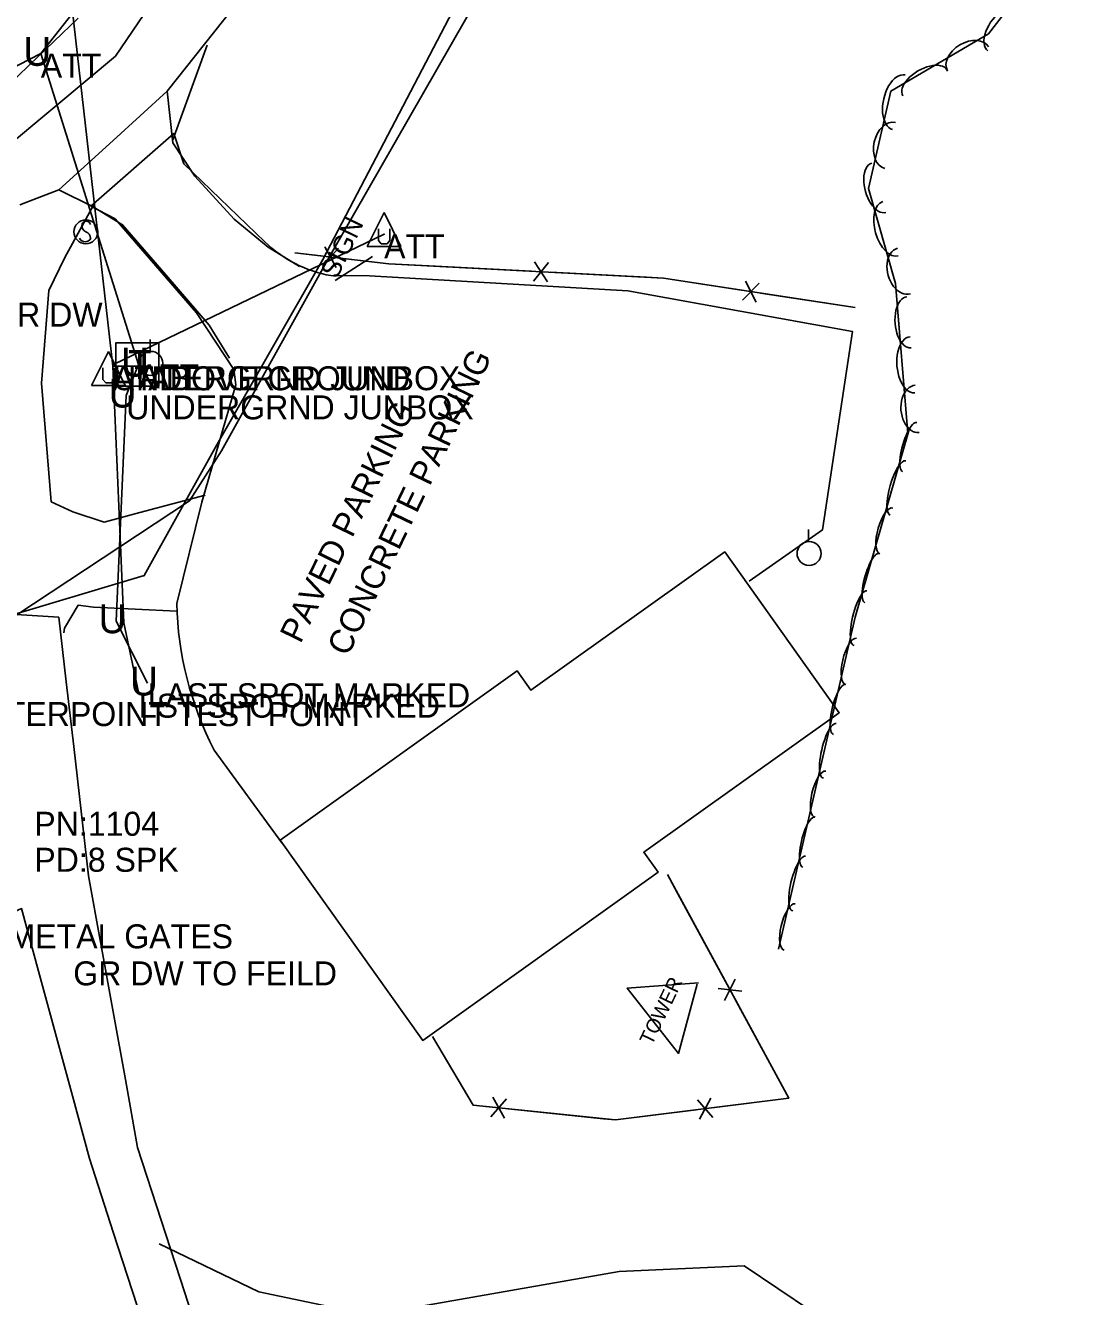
# Model space of a CAD drawing. Extents: x 978516 to 993312, y 1836504 to 1846212.
# Drawn here: x 982234.1 to 982451.4, y 1842204.3 to 1842469.1 of the extents above; entities that cross this region are included whole.
import ezdxf

# ---------------------------------------------------------------- set-up
doc = ezdxf.new("R2010")
doc.units = 0
for name, color, linetype in [('Default', 7, 'Continuous'), ('R_Proposed Road', 7, 'Continuous'), ('S_BUILDING', 7, 'Continuous'), ('S_DRIVEWAY', 7, 'Continuous'), ('S_EDGE_PAVEMENT', 7, 'Continuous'), ('S_FENCE', 7, 'Continuous'), ('S_FIBER_OPTIC_CABLE', 7, 'Continuous'), ('S_FIBER_OPTIC_CABLE_ANNOT', 7, 'Continuous'), ('S_GAS_UTILITIES', 7, 'Continuous'), ('S_GATE_ANNOT', 7, 'Continuous'), ('S_MISC_BOUNDARY', 7, 'Continuous'), ('S_MISC_STRUCTURES', 7, 'Continuous'), ('S_MISC_STRUCTURES_ANNOT', 7, 'Continuous'), ('S_PARKING', 7, 'Continuous'), ('S_PARKING_ANNOT', 7, 'Continuous'), ('S_PAVEMENT_CROWN', 7, 'Continuous'), ('S_SECONDARY_CTL_ANNOT', 7, 'Continuous'), ('S_SIGN', 7, 'Continuous'), ('S_SIGN_ANNOT', 7, 'Continuous'), ('S_SURVEY_TEXT_ANNOT', 7, 'Continuous'), ('S_TELEPHONE_UTILITIES', 7, 'Continuous'), ('S_TREE', 7, 'Continuous'), ('S_UNDERGROUND_CABLE', 7, 'Continuous'), ('S_UNDERGROUND_CABLE_ANNOT', 7, 'Continuous'), ('S_UTILITY_POLE', 7, 'Continuous'), ('S_UTILITY_POLE_ANNOT', 7, 'Continuous'), ('S_UTL_PT_SYM', 7, 'Continuous'), ('S_WATER_UTILITIES', 7, 'Continuous')]:
    doc.layers.add(name, color=color, linetype=linetype)

msp = doc.modelspace()

# ---------------------------------------------------------------- linework, layer by layer
at = {"layer": 'R_Proposed Road'}
for radius, start, end in [(565.17, 283.2783, 3.7353), (568.17, 283.2783, 3.7353), (573.17, 283.27832, 3.73532), (526.17, 283.2783, 3.7353), (527.67, 283.2783, 3.7353), (563.67, 283.2783, 3.7353), (518.17, 283.2783, 3.7353), (523.17, 283.2783, 3.7353)]:
    msp.add_arc((982120.82, 1842426.69), radius, start, end, dxfattribs=at)
at = {"layer": 'S_BUILDING'}
msp.add_lwpolyline([(982287.23, 1842299.31), (982336.67, 1842334.58), (982339.53, 1842330.57), (982379.92, 1842359.37), (982403.8, 1842325.88), (982363.06, 1842296.82), (982366.05, 1842292.64), (982316.96, 1842257.63)], close=True, dxfattribs=at)
at = {"layer": 'S_DRIVEWAY'}
for points in [[(982291.31, 1842418.84), (982284.75, 1842422.85), (982277.66, 1842428.73), (982269.47, 1842437.65), (982264.9, 1842444.63), (982263.71, 1842455.36)], [(982241.11, 1842434.82), (982248.27, 1842431.29), (982254.39, 1842427.55), (982263.41, 1842417.1), (982272.43, 1842406.65), (982276.72, 1842399.74)], [(982303.62, 1842110.07), (982297.01, 1842126.25), (982290.4, 1842142.44), (982283.79, 1842158.62), (982277.17, 1842174.81), (982272.27, 1842189.93), (982267.36, 1842205.05), (982262.45, 1842220.17), (982257.54, 1842235.29), (982254.98, 1842249.45), (982252.43, 1842263.6), (982249.87, 1842277.76), (982247.32, 1842291.91), (982245.76, 1842305.38), (982244.21, 1842318.85), (982242.65, 1842332.32), (982241.1, 1842345.79), (982229.97, 1842346.52)], [(982289.27, 1842106.42), (982283.78, 1842122.74), (982278.3, 1842139.05), (982272.81, 1842155.37), (982267.32, 1842171.69), (982262.37, 1842187.02), (982257.41, 1842202.36), (982252.45, 1842217.7), (982247.49, 1842233.03), (982243.95, 1842246.04), (982240.41, 1842259.05), (982236.87, 1842272.07), (982233.33, 1842285.08), (982220.19, 1842279.12), (982207.06, 1842273.16), (982193.92, 1842267.2), (982180.78, 1842261.24), (982169.21, 1842255.99), (982157.63, 1842250.74), (982140.45, 1842241.43), (982123.26, 1842232.13), (982108.25, 1842217.07), (982093.25, 1842202.02)]]:
    msp.add_lwpolyline(points, dxfattribs=at)
at = {"layer": 'S_EDGE_PAVEMENT'}
for points in [[(982232.95, 1842431.69), (982241.11, 1842434.82), (982252.41, 1842445.09), (982263.71, 1842455.36), (982271.49, 1842465.17), (982279.26, 1842474.99)], [(981896.33, 1842319.08), (981906.24, 1842328.92), (981916.47, 1842337.56), (981926.69, 1842346.2), (981946.37, 1842360.44), (981958.68, 1842368.48), (981970.98, 1842376.51), (981983.45, 1842383.08), (981995.91, 1842389.64), (982008.72, 1842395.66), (982021.53, 1842401.69), (982036.96, 1842406.47), (982052.4, 1842411.25), (982071.6, 1842416.64), (982090.8, 1842422.03), (982112.26, 1842426.05), (982133.72, 1842430.06), (982152.66, 1842432.27), (982171.61, 1842434.48), (982188.62, 1842438.36), (982205.62, 1842442.23), (982224.82, 1842451.09), (982234.99, 1842460.83), (982245.17, 1842470.57)]]:
    msp.add_lwpolyline(points, dxfattribs=at)
at = {"layer": 'S_FENCE'}
for p, q in [((982299.41, 1842422.64), (982296.09, 1842418.98)), ((982298.93, 1842418.65), (982296.56, 1842422.97)), ((982343.16, 1842419.68), (982340.09, 1842415.81)), ((982342.95, 1842415.66), (982340.3, 1842419.83)), ((982386.48, 1842411.42), (982384.27, 1842415.82)), ((982387.11, 1842415.39), (982383.65, 1842411.85)), ((982379.9, 1842265.93), (982382.12, 1842270.4)), ((982383.48, 1842267.9), (982378.54, 1842268.43)), ((982331.19, 1842241.7), (982334.44, 1842245.47)), ((982331.59, 1842245.77), (982334.03, 1842241.4)), ((982374.27, 1842245.25), (982377.45, 1842241.54)), ((982374.7, 1842241.19), (982377.03, 1842245.6))]:
    msp.add_line(p, q, dxfattribs=at)
for points in [[(982295.76, 1842421.04), (982290.29, 1842421.68)], [(982407.12, 1842410.29), (982367.19, 1842416.41), (982309.88, 1842419.41), (982290.29, 1842421.68)], [(982319.65, 1842418.9), (982309.88, 1842419.41), (982299.73, 1842420.58)], [(982339.63, 1842417.85), (982319.65, 1842418.9)], [(982363.6, 1842416.59), (982343.62, 1842417.64)], [(982383.4, 1842413.92), (982367.19, 1842416.41), (982363.6, 1842416.59)], [(982407.12, 1842410.29), (982387.36, 1842413.32)], [(982319.03, 1842258.46), (982327.47, 1842244.14), (982357.16, 1842241.05), (982393.29, 1842245.58), (982367.97, 1842292.15)], [(982370.56, 1842287.38), (982367.97, 1842292.15)], [(982380.06, 1842269.91), (982370.56, 1842287.38)], [(982391.46, 1842248.95), (982381.96, 1842266.42)], [(982319.03, 1842258.46), (982327.47, 1842244.14), (982330.83, 1842243.79)], [(982377.78, 1842243.64), (982393.29, 1842245.58), (982391.46, 1842248.95)], [(982334.8, 1842243.38), (982354.65, 1842241.31)], [(982354.65, 1842241.31), (982357.16, 1842241.05), (982373.94, 1842243.16)]]:
    msp.add_lwpolyline(points, dxfattribs=at)
at = {"layer": 'S_FIBER_OPTIC_CABLE'}
for p, q in [((982242.92, 1842481.09), (982252.37, 1842398.07)), ((982252.63, 1842398.47), (982308.92, 1842425.55)), ((982252.37, 1842398.07), (982254.68, 1842344.58)), ((982252.37, 1842398.07), (982259.75, 1842398.05)), ((982254.68, 1842344.58), (982257.79, 1842329.85))]:
    msp.add_line(p, q, dxfattribs=at)
at = {"layer": 'S_GAS_UTILITIES'}
for p, q in [((982369.88, 1842547.06), (982296.84, 1842419.66)), ((982296.84, 1842419.66), (982275.02, 1842380.44)), ((982275.02, 1842380.44), (982268.37, 1842370.03)), ((982268.37, 1842370.03), (982228.63, 1842343.88))]:
    msp.add_line(p, q, dxfattribs=at)
at = {"layer": 'S_MISC_BOUNDARY'}
msp.add_lwpolyline([(982408, 1842062.2), (982400.26, 1842115.97), (982398, 1842201.21), (982384.01, 1842210.68), (982357.9, 1842209.45), (982306.01, 1842200.38), (982282.84, 1842205.27), (982262.05, 1842215.27)], dxfattribs=at)
at = {"layer": 'S_MISC_STRUCTURES'}
msp.add_lwpolyline([(982374.44, 1842269.58), (982359.58, 1842268.49), (982370.31, 1842254.92), (982374.16, 1842269.36)], dxfattribs=at)
at = {"layer": 'S_PARKING'}
for points in [[(982272.06, 1842464.93), (982264.89, 1842445.22)], [(982284.09, 1842423.98), (982267.19, 1842440.23), (982265.09, 1842446.54), (982247.75, 1842431.42), (982252.83, 1842428.78), (982269.84, 1842409.2), (982277.6, 1842397.42), (982277.98, 1842394.18), (982270.94, 1842369.75), (982265.68, 1842348.66)], [(982248.37, 1842431.59), (982242.36, 1842420.71), (982239.04, 1842413.81), (982237.5, 1842394.57), (982239.54, 1842369.85), (982244.01, 1842367.71), (982250.53, 1842365.56), (982257.99, 1842367.6), (982271.64, 1842371.19)], [(982385, 1842353.28), (982400.29, 1842363.98), (982406.53, 1842405.32), (982359.71, 1842413.74), (982305.87, 1842416.9), (982297.82, 1842416.95)], [(982265.71, 1842347.03), (982248.34, 1842347.86), (982245.16, 1842348.31), (982242.32, 1842343.52), (982242.18, 1842342.5)], [(982273.5, 1842318.09), (982287.63, 1842298.81)]]:
    msp.add_lwpolyline(points, dxfattribs=at)
for centre, major_axis, ratio, start_param, end_param in [((982301.82, 1842440.91), (24.21, -7.46), 0.958362, 4.220742, 4.840558), ((982334.25, 1842350.16), (7.95, -68.99), 0.987515, 4.620675, 5.079196)]:
    msp.add_ellipse(centre, major_axis=major_axis, ratio=ratio, start_param=start_param, end_param=end_param, dxfattribs=at)
at = {"layer": 'S_PAVEMENT_CROWN'}
msp.add_lwpolyline([(982228.48, 1842442.3), (982240.72, 1842452.48), (982252.96, 1842462.67), (982266.06, 1842482.04)], dxfattribs=at)
at = {"layer": 'S_SIGN'}
msp.add_lwpolyline([(982298.72, 1842415.96), (982306.53, 1842420.91)], dxfattribs=at)
msp.add_circle((982246.74, 1842426.07), 2.49, dxfattribs=at)
for centre, radius, start, end in [((982247.43, 1842427.4), 1.5, 167.1196, 241.9813), ((982246.82, 1842427.34), 0.95, 16.5258, 156.8957), ((982246.59, 1842425.25), 1.28, 204.641, 335.359), ((982246.33, 1842424.73), 1.4, 358.6529, 73.7063)]:
    msp.add_arc(centre, radius, start, end, dxfattribs=at)
at = {"layer": 'S_TELEPHONE_UTILITIES'}
msp.add_lwpolyline([(982252.99, 1842393.92), (982252.99, 1842402.92), (982261.99, 1842402.92), (982261.99, 1842393.92)], close=True, dxfattribs=at)
at = {"layer": 'S_TREE'}
for points in [[(982418.09, 1842384.04), (982415.54, 1842415.3), (982409.89, 1842435.09), (982414.58, 1842455.38), (982434.89, 1842467.34), (982441.62, 1842475.99), (982460.5, 1842478.49), (982478.83, 1842477.72), (982495.31, 1842490.64), (982505.01, 1842500.72), (982522.69, 1842535.08), (982538.68, 1842548.92), (982553.17, 1842539.7), (982563.88, 1842520.52), (982573.46, 1842505.65), (982583.33, 1842488.7), (982594.21, 1842474.58), (982608.32, 1842467.31), (982624.78, 1842470.47), (982643.08, 1842474.77), (982654.04, 1842474.13), (982665.31, 1842463.88), (982684.43, 1842452.69)], [(982391.12, 1842276.62), (982407.15, 1842345.78), (982418.39, 1842384.91)]]:
    msp.add_lwpolyline(points, dxfattribs=at)
for centre, major_axis, ratio, start_param, end_param in [((982438.33, 1842468.32), (-3.54, -4.57), 0.558153, 3.136924, 6.278517), ((982430.65, 1842462.08), (-4.26, -2.52), 0.685693, 3.139418, 6.28101), ((982421.65, 1842457.09), (-4.6, -2.71), 0.541001, 3.140307, 6.2819), ((982416.22, 1842453.07), (-1.3, -5.67), 0.554693, 3.138955, 6.280548), ((982414.41, 1842444.07), (-1.09, -4.79), 0.691054, 3.137239, 6.278831), ((982412.06, 1842435.24), (1.47, -5.14), 0.540912, 3.141367, 6.28296), ((982414.49, 1842426.71), (1.61, -5.64), 0.550296, 3.14136, 6.282952), ((982417.28, 1842417.89), (1.36, -4.76), 0.68558, 3.141211, 6.282804), ((982418.33, 1842407.21), (0.43, -5.33), 0.540791, 3.141287, 6.28288), ((982419.05, 1842398.37), (0.48, -5.85), 0.550173, 3.141277, 6.28287), ((982420.06, 1842389.17), (0.4, -4.94), 0.685427, 3.141076, 6.282669), ((982418.48, 1842381.22), (-1.46, -5.14), 0.281916, 3.128403, 6.269996), ((982416.03, 1842372.7), (-1.6, -5.65), 0.286805, 3.128134, 6.269726), ((982413.61, 1842363.76), (-1.34, -4.77), 0.357275, 3.123953, 6.265545), ((982410.63, 1842353.91), (-1.46, -5.14), 0.281916, 3.128403, 6.269996), ((982408.24, 1842345.59), (-1.37, -5.7), 0.287407, 3.171665, 6.313258), ((982406.29, 1842336.57), (-1.19, -4.81), 0.357875, 3.181009, 6.322601), ((982403.83, 1842326.57), (-1.25, -5.19), 0.282514, 3.171063, 6.312656), ((982401.83, 1842317.94), (-1.37, -5.7), 0.287407, 3.171665, 6.313258), ((982399.88, 1842308.92), (-1.19, -4.81), 0.357875, 3.181009, 6.322601), ((982397.42, 1842298.92), (-1.25, -5.19), 0.282514, 3.171063, 6.312656), ((982395.42, 1842290.29), (-1.37, -5.7), 0.287407, 3.171665, 6.313258), ((982393.47, 1842281.27), (-1.19, -4.81), 0.357875, 3.181009, 6.322601)]:
    msp.add_ellipse(centre, major_axis=major_axis, ratio=ratio, start_param=start_param, end_param=end_param, dxfattribs=at)
at = {"layer": 'S_UNDERGROUND_CABLE'}
for p, q in [((982249.39, 1842478.52), (982237.35, 1842463.2)), ((982237.35, 1842463.2), (982199.02, 1842443.62)), ((982237.35, 1842463.2), (982257.72, 1842398.44)), ((982308.92, 1842430.09), (982305.4, 1842423)), ((982308.92, 1842430.09), (982312.41, 1842423)), ((982307.72, 1842424.24), (982307.72, 1842426.68)), ((982310.08, 1842426.68), (982310.08, 1842424.24)), ((982308.34, 1842423.58), (982307.72, 1842424.24)), ((982310.08, 1842424.24), (982309.54, 1842423.58)), ((982305.4, 1842423), (982312.41, 1842423)), ((982309.54, 1842423.58), (982308.34, 1842423.58)), ((982251.47, 1842401.12), (982247.95, 1842394.03)), ((982251.47, 1842401.12), (982254.96, 1842394.03)), ((982250.27, 1842395.27), (982250.27, 1842397.71)), ((982252.64, 1842397.71), (982252.64, 1842395.27)), ((982257.72, 1842398.44), (982255.15, 1842392)), ((982250.89, 1842394.61), (982250.27, 1842395.27)), ((982252.09, 1842394.61), (982250.89, 1842394.61)), ((982252.64, 1842395.27), (982252.09, 1842394.61)), ((982247.95, 1842394.03), (982254.96, 1842394.03)), ((982255.15, 1842392), (982253.03, 1842344.98)), ((982253.03, 1842344.98), (982259.61, 1842332.02))]:
    msp.add_line(p, q, dxfattribs=at)
at = {"layer": 'S_UTILITY_POLE'}
for p, q in [((982260.13, 1842401.18), (982260.13, 1842403.66)), ((982397.36, 1842361.58), (982397.36, 1842364.06))]:
    msp.add_line(p, q, dxfattribs=at)
for centre in [(982260.27, 1842398.66), (982397.51, 1842359.06)]:
    msp.add_circle(centre, 2.5, dxfattribs=at)
at = {"layer": 'S_UTL_PT_SYM'}
for points in [[(982308.92, 1842425.55), (982308.92, 1842425.6), (982308.92, 1842425.55), (982308.87, 1842425.55), (982308.92, 1842425.55), (982308.92, 1842425.51), (982308.92, 1842425.55), (982308.97, 1842425.55)], [(982296.15, 1842420.28), (982296.15, 1842420.33), (982296.15, 1842420.28), (982296.1, 1842420.28), (982296.15, 1842420.28), (982296.15, 1842420.23), (982296.15, 1842420.28), (982296.2, 1842420.28)], [(982296.84, 1842419.66), (982296.84, 1842419.71), (982296.84, 1842419.66), (982296.79, 1842419.66), (982296.84, 1842419.66), (982296.84, 1842419.61), (982296.84, 1842419.66), (982296.89, 1842419.66)], [(982252.37, 1842398.07), (982252.37, 1842398.12), (982252.37, 1842398.07), (982252.32, 1842398.07), (982252.37, 1842398.07), (982252.37, 1842398.02), (982252.37, 1842398.07), (982252.42, 1842398.07)], [(982252.37, 1842398.07), (982252.37, 1842398.12), (982252.37, 1842398.07), (982252.32, 1842398.07), (982252.37, 1842398.07), (982252.37, 1842398.02), (982252.37, 1842398.07), (982252.42, 1842398.07)], [(982252.63, 1842398.47), (982252.63, 1842398.52), (982252.63, 1842398.47), (982252.58, 1842398.47), (982252.63, 1842398.47), (982252.63, 1842398.42), (982252.63, 1842398.47), (982252.68, 1842398.47)], [(982259.75, 1842398.05), (982259.75, 1842398.1), (982259.75, 1842398.05), (982259.7, 1842398.05), (982259.75, 1842398.05), (982259.75, 1842398), (982259.75, 1842398.05), (982259.8, 1842398.05)], [(982274.08, 1842381.7), (982274.08, 1842381.75), (982274.08, 1842381.7), (982274.03, 1842381.7), (982274.08, 1842381.7), (982274.08, 1842381.65), (982274.08, 1842381.7), (982274.13, 1842381.7)], [(982275.02, 1842380.44), (982275.02, 1842380.49), (982275.02, 1842380.44), (982274.97, 1842380.44), (982275.02, 1842380.44), (982275.02, 1842380.39), (982275.02, 1842380.44), (982275.07, 1842380.44)], [(982268.37, 1842370.03), (982268.37, 1842370.08), (982268.37, 1842370.03), (982268.32, 1842370.03), (982268.37, 1842370.03), (982268.37, 1842369.98), (982268.37, 1842370.03), (982268.42, 1842370.03)], [(982258.89, 1842354.45), (982258.89, 1842354.5), (982258.89, 1842354.45), (982258.84, 1842354.45), (982258.89, 1842354.45), (982258.89, 1842354.4), (982258.89, 1842354.45), (982258.94, 1842354.45)], [(982254.68, 1842344.58), (982254.68, 1842344.63), (982254.68, 1842344.58), (982254.63, 1842344.58), (982254.68, 1842344.58), (982254.68, 1842344.53), (982254.68, 1842344.58), (982254.73, 1842344.58)], [(982257.79, 1842329.85), (982257.79, 1842329.9), (982257.79, 1842329.85), (982257.74, 1842329.85), (982257.79, 1842329.85), (982257.79, 1842329.8), (982257.79, 1842329.85), (982257.84, 1842329.85)]]:
    msp.add_lwpolyline(points, dxfattribs=at)
at = {"layer": 'S_WATER_UTILITIES'}
for p, q in [((982336.29, 1842497.04), (982296.15, 1842420.28)), ((982296.15, 1842420.28), (982274.08, 1842381.7)), ((982274.08, 1842381.7), (982258.89, 1842354.45)), ((982258.89, 1842354.45), (982228.22, 1842345.29))]:
    msp.add_line(p, q, dxfattribs=at)

# ---------------------------------------------------------------- texts
at = {"layer": 'Default'}
for p in [(982233.72, 1842460.65), (982233.72, 1842460.65), (982254.09, 1842395.9), (982251.52, 1842389.46), (982249.4, 1842342.44), (982255.98, 1842329.47)]:
    msp.add_text('U', height=6, dxfattribs=at).set_placement(p)
at = {"layer": 'S_FIBER_OPTIC_CABLE_ANNOT'}
for s, p in [('ATT', (982252.37, 1842393.07)), ('ABOVE GROUND', (982259.75, 1842393.05)), ('LST SPOT MARKED', (982257.79, 1842324.85))]:
    msp.add_text(s, height=5, dxfattribs=at).set_placement(p)
at = {"layer": 'S_GATE_ANNOT'}
msp.add_text('2 12FT METAL GATES', height=5, dxfattribs=at).set_placement((982207.57, 1842276.8))
at = {"layer": 'S_MISC_STRUCTURES_ANNOT'}
for p in [(982252.37, 1842393.07), (982255.15, 1842387)]:
    msp.add_text('UNDERGRND JUNBOX', height=5, dxfattribs=at).set_placement(p)
msp.add_text('TOWER', height=3, rotation=64.3321, dxfattribs=at).set_placement((982364.75, 1842256.43))
at = {"layer": 'S_PARKING_ANNOT'}
for s, rotation, p in [('CONCRETE PARKING', 64.3321, (982301.36, 1842337.42)), ('PAVED PARKING', 63.9129, (982291.48, 1842340.11))]:
    msp.add_text(s, height=5.0005, rotation=rotation, dxfattribs=at).set_placement(p)
at = {"layer": 'S_SECONDARY_CTL_ANNOT'}
for s, p in [('PN:1104', (982236, 1842300.25)), ('PD:8 SPK', (982236, 1842292.75))]:
    msp.add_text(s, height=5, dxfattribs=at).set_placement(p)
at = {"layer": 'S_SIGN_ANNOT'}
msp.add_text('SIGN', height=4, rotation=64.3321, dxfattribs=at).set_placement((982299.09, 1842416.09))
at = {"layer": 'S_SURVEY_TEXT_ANNOT'}
for s, p in [('GR DW', (982227.21, 1842406.31)), ('GR DW TO FEILD', (982244.12, 1842269.09))]:
    msp.add_text(s, height=5, dxfattribs=at).set_placement(p)
at = {"layer": 'S_TELEPHONE_UTILITIES'}
msp.add_text('T', height=6, dxfattribs=at).set_placement((982255.55, 1842395.42))
at = {"layer": 'S_UNDERGROUND_CABLE_ANNOT'}
for s, p in [('ATT', (982237.35, 1842458.2)), ('ATT', (982257.72, 1842393.44)), ('LAST SPOT MARKED', (982259.61, 1842327.02))]:
    msp.add_text(s, height=5, dxfattribs=at).set_placement(p)
at = {"layer": 'S_UTILITY_POLE_ANNOT'}
for s, p in [('ATT', (982308.92, 1842420.55)), ('TY:GAS CENTERPOINT TEST POINT', (982189.55, 1842323.1))]:
    msp.add_text(s, height=5, dxfattribs=at).set_placement(p)

doc.saveas('drawing.dxf')
